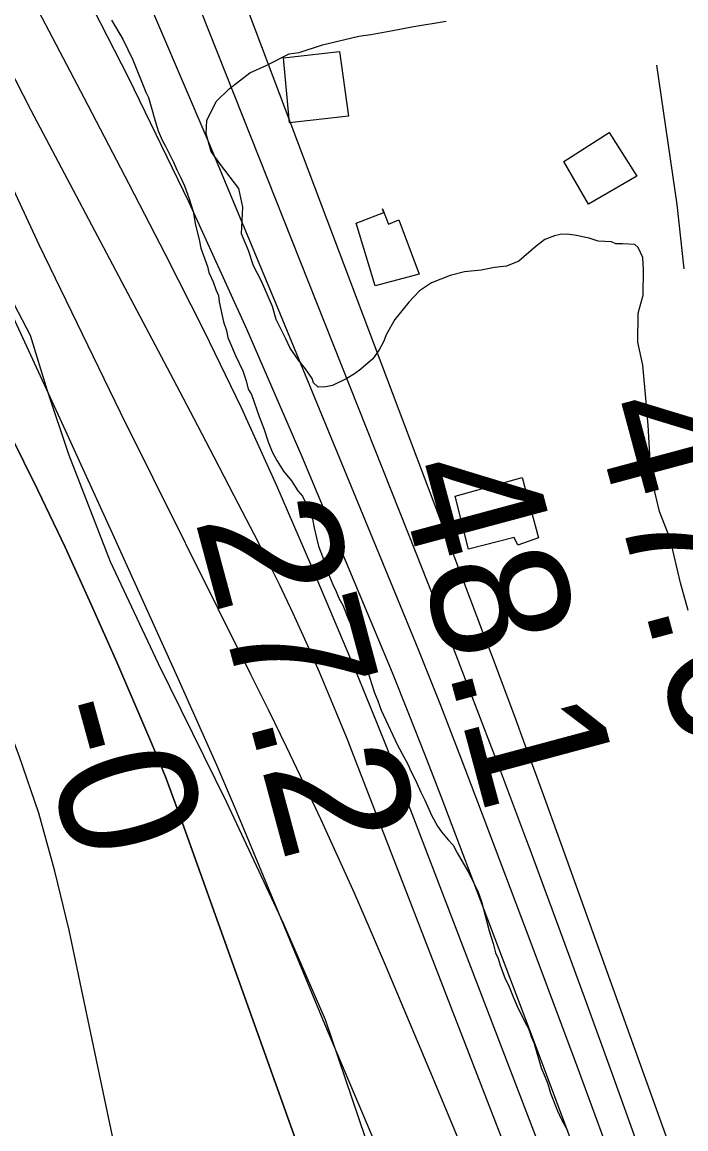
# Model space of a CAD drawing. Extents: x 3250478 to 3288318, y 788638 to 816472.
# Drawn here: x 3278583 to 3278906, y 796276 to 796815 of the extents above; entities that cross this region are included whole.
import ezdxf

# ---------------------------------------------------------------- set-up
doc = ezdxf.new("R2010")
doc.units = 0
for name, color, linetype in [('V-BLDG-OTLN', 7, 'Continuous'), ('V-RIVR-EDGE', 7, 'Continuous'), ('V-RIVR-RANG', 7, 'Continuous'), ('V-ROAD-CNTR', 7, 'Continuous'), ('V-SITE-VEGE', 7, 'Continuous'), ('V-TOPO-DPTH', 7, 'Continuous'), ('V-TOPO-MAJR', 7, 'Continuous'), ('V-TOPO-MINR', 7, 'Continuous'), ('V-TOPO-WATR', 7, 'Continuous')]:
    doc.layers.add(name, color=color, linetype=linetype)

msp = doc.modelspace()

# ---------------------------------------------------------------- linework, layer by layer
at = {"layer": 'V-BLDG-OTLN'}
for points in [[(3278713.13, 796765.61), (3278710.18, 796797.28), (3278737.45, 796800.3), (3278741.79, 796768.87)], [(3278858.52, 796726.03), (3278846.52, 796746.84), (3278868.67, 796760.88), (3278882.08, 796739.71)], [(3278754.85, 796686.37), (3278745.55, 796716.85), (3278758.97, 796722.05), (3278758.32, 796723.82), (3278761.34, 796716.32), (3278766.27, 796718.47), (3278776.25, 796692)], [(3278800.23, 796558.3), (3278793.67, 796584.07), (3278826.35, 796593.04), (3278834.22, 796563.71), (3278824.14, 796560.21), (3278822.43, 796563.96)]]:
    msp.add_lwpolyline(points, close=True, dxfattribs=at)
at = {"layer": 'V-RIVR-EDGE'}
msp.add_lwpolyline([(3278750.08, 796271.87), (3278730.66, 796329.3), (3278710.34, 796375.86), (3278682.67, 796435.05), (3278649.37, 796502.5), (3278626.02, 796552.11), (3278605.71, 796604.33), (3278595.36, 796635.21), (3278587.17, 796662.18), (3278563.8, 796706.58), (3278530.94, 796776.64), (3278506.3, 796832.34)], dxfattribs=at)
at = {"layer": 'V-ROAD-CNTR'}
msp.add_lwpolyline([(3278891.68, 796793.69), (3278901.44, 796725.86), (3278904.88, 796694.62)], dxfattribs=at)
at = {"layer": 'V-SITE-VEGE'}
for p, q in [((3278626.5, 796815.58), (3278631.98, 796806.26)), ((3278772.57, 796812.34), (3278789.24, 796815.01)), ((3278746.78, 796807.79), (3278752.7, 796808.51)), ((3278752.7, 796808.51), (3278763.45, 796810.45)), ((3278763.45, 796810.45), (3278772.57, 796812.34)), ((3278631.98, 796806.26), (3278636.87, 796796.31)), ((3278717.84, 796799.9), (3278729.08, 796803.48)), ((3278729.08, 796803.48), (3278746.78, 796807.79)), ((3278701.83, 796793.48), (3278713, 796799.22)), ((3278713, 796799.22), (3278717.84, 796799.9)), ((3278636.87, 796796.31), (3278643.16, 796780.58)), ((3278693.83, 796790), (3278701.83, 796793.48)), ((3278683.8, 796782.13), (3278693.83, 796790)), ((3278677.5, 796776), (3278683.8, 796782.13)), ((3278643.16, 796780.58), (3278644.46, 796777.87)), ((3278644.46, 796777.87), (3278646.5, 796771.2)), ((3278672.92, 796766.68), (3278677.5, 796776)), ((3278646.5, 796771.2), (3278647.2, 796768.16)), ((3278647.2, 796768.16), (3278649.23, 796761.79)), ((3278672.57, 796760.19), (3278672.92, 796766.68)), ((3278649.23, 796761.79), (3278651.2, 796757.26)), ((3278674.99, 796751.62), (3278672.57, 796760.19)), ((3278651.2, 796757.26), (3278652.82, 796754.25)), ((3278652.82, 796754.25), (3278656.73, 796746.41)), ((3278679.5, 796745.27), (3278674.99, 796751.62)), ((3278656.73, 796746.41), (3278658.36, 796742.79)), ((3278688.49, 796733.65), (3278679.5, 796745.27)), ((3278658.36, 796742.79), (3278660.32, 796738.87)), ((3278660.32, 796738.87), (3278661.97, 796734.95)), ((3278661.97, 796734.95), (3278664.3, 796728.59)), ((3278690.39, 796724.53), (3278688.49, 796733.65)), ((3278664.3, 796728.59), (3278666.32, 796722.53)), ((3278666.32, 796722.53), (3278667.44, 796715.83)), ((3278689.7, 796711.54), (3278690.39, 796724.53)), ((3278667.44, 796715.83), (3278669.17, 796708.85)), ((3278693.17, 796703.54), (3278689.7, 796711.54)), ((3278844.75, 796711.32), (3278842.06, 796710.7)), ((3278847.98, 796711.42), (3278844.75, 796711.32)), ((3278851.78, 796710.99), (3278847.98, 796711.42)), ((3278669.17, 796708.85), (3278669.91, 796704.58)), ((3278837.25, 796708.94), (3278833.03, 796705.57)), ((3278842.06, 796710.7), (3278837.25, 796708.94)), ((3278858.84, 796709.58), (3278851.78, 796710.99)), ((3278863.21, 796708.09), (3278858.84, 796709.58)), ((3278869.7, 796707.75), (3278863.21, 796708.09)), ((3278871.9, 796706.73), (3278869.7, 796707.75)), ((3278875.14, 796706.83), (3278871.9, 796706.73)), ((3278881.09, 796706.46), (3278875.14, 796706.83)), ((3278882.76, 796704.9), (3278881.09, 796706.46)), ((3278669.91, 796704.58), (3278673.24, 796695.81)), ((3278695.56, 796696.05), (3278693.17, 796703.54)), ((3278833.03, 796705.57), (3278824.61, 796698.29)), ((3278885.06, 796700.1), (3278882.76, 796704.9)), ((3278673.24, 796695.81), (3278673.94, 796692.77)), ((3278699.56, 796688.61), (3278695.56, 796696.05)), ((3278812.81, 796695.24), (3278806.37, 796693.97)), ((3278818.73, 796695.96), (3278812.81, 796695.24)), ((3278824.61, 796698.29), (3278818.73, 796695.96)), ((3278885.24, 796694.17), (3278885.06, 796700.1)), ((3278673.94, 796692.77), (3278675.91, 796688.24)), ((3278791.32, 796691.35), (3278782.24, 796687.84)), ((3278798.29, 796693.18), (3278791.32, 796691.35)), ((3278806.37, 796693.97), (3278798.29, 796693.18)), ((3278885.07, 796681.74), (3278885.24, 796694.17)), ((3278675.91, 796688.24), (3278677.25, 796684.61)), ((3278677.25, 796684.61), (3278678.56, 796681.59)), ((3278704.79, 796676.34), (3278699.56, 796688.61)), ((3278782.24, 796687.84), (3278776.42, 796683.89)), ((3278678.56, 796681.59), (3278678.96, 796678.54)), ((3278776.42, 796683.89), (3278771.19, 796678.33)), ((3278882.63, 796673.02), (3278885.07, 796681.74)), ((3278678.96, 796678.54), (3278679.68, 796674.89)), ((3278679.68, 796674.89), (3278681.08, 796668.81)), ((3278706.61, 796669.91), (3278704.79, 796676.34)), ((3278771.19, 796678.33), (3278764.41, 796670.02)), ((3278681.08, 796668.81), (3278682.44, 796664.57)), ((3278711.2, 796660.86), (3278706.61, 796669.91)), ((3278764.41, 796670.02), (3278760.3, 796662.87)), ((3278882.51, 796658.97), (3278882.63, 796673.02)), ((3278682.44, 796664.57), (3278683.15, 796661.23)), ((3278760.3, 796662.87), (3278758.79, 796659.05)), ((3278683.15, 796661.23), (3278686.78, 796652.46)), ((3278713.5, 796656.07), (3278711.2, 796660.86)), ((3278758.79, 796659.05), (3278756.75, 796655.2)), ((3278885.01, 796647.7), (3278882.51, 796658.97)), ((3278686.78, 796652.46), (3278690.37, 796644.92)), ((3278717.46, 796650.24), (3278713.5, 796656.07)), ((3278756.75, 796655.2), (3278753.64, 796650.79)), ((3278720.83, 796646.02), (3278717.46, 796650.24)), ((3278753.64, 796650.79), (3278747.85, 796645.75)), ((3278886.62, 796629.92), (3278885.01, 796647.7)), ((3278690.37, 796644.92), (3278692.04, 796640.08)), ((3278724.21, 796641.27), (3278720.83, 796646.02)), ((3278724.82, 796639.12), (3278724.21, 796641.27)), ((3278744.67, 796643.5), (3278740.96, 796641.23)), ((3278747.85, 796645.75), (3278744.67, 796643.5)), ((3278692.04, 796640.08), (3278693.08, 796636.13)), ((3278693.08, 796636.13), (3278694.69, 796633.42)), ((3278727.04, 796637.03), (3278724.82, 796639.12)), ((3278730.82, 796637.14), (3278727.04, 796637.03)), ((3278734.04, 796637.78), (3278730.82, 796637.14)), ((3278740.96, 796641.23), (3278734.04, 796637.78)), ((3278694.69, 796633.42), (3278698.37, 796622.83)), ((3278887.5, 796618.6), (3278886.62, 796629.92)), ((3278698.37, 796622.83), (3278700.71, 796616.47)), ((3278700.71, 796616.47), (3278702.72, 796610.41)), ((3278888.56, 796601.35), (3278887.5, 796618.6)), ((3278702.72, 796610.41), (3278704.71, 796605.57)), ((3278704.71, 796605.57), (3278706.97, 796601.36)), ((3278706.97, 796601.36), (3278710.19, 796596.25)), ((3278889.99, 796589.51), (3278888.56, 796601.35)), ((3278710.19, 796596.25), (3278714, 796591.47)), ((3278714, 796591.47), (3278717.21, 796586.67)), ((3278893.08, 796576.63), (3278889.99, 796589.51)), ((3278717.21, 796586.67), (3278719.43, 796583.98)), ((3278719.43, 796583.98), (3278721.06, 796580.67)), ((3278721.06, 796580.67), (3278724.35, 796572.81)), ((3278724.35, 796572.81), (3278725.09, 796568.55)), ((3278898.34, 796563.28), (3278893.08, 796576.63)), ((3278725.09, 796568.55), (3278726.16, 796563.69)), ((3278726.16, 796563.69), (3278727.19, 796559.74)), ((3278903.31, 796541.82), (3278898.34, 796563.28)), ((3278727.19, 796559.74), (3278729.18, 796554.6)), ((3278729.18, 796554.6), (3278731.2, 796548.54)), ((3278731.2, 796548.54), (3278732.53, 796544.91)), ((3278732.53, 796544.91), (3278734.18, 796540.98)), ((3278734.18, 796540.98), (3278735.81, 796537.66)), ((3278906.95, 796528.43), (3278903.31, 796541.82)), ((3278735.81, 796537.66), (3278737.14, 796534.33)), ((3278737.14, 796534.33), (3278739.07, 796531.03)), ((3278739.07, 796531.03), (3278742.06, 796523.16)), ((3278742.06, 796523.16), (3278744.33, 796518.64)), ((3278744.33, 796518.64), (3278746.62, 796513.81)), ((3278746.62, 796513.81), (3278747.94, 796510.79)), ((3278747.94, 796510.79), (3278749.27, 796507.16)), ((3278749.27, 796507.16), (3278749.99, 796503.51)), ((3278749.99, 796503.51), (3278751.38, 796498.04)), ((3278751.38, 796498.04), (3278753.06, 796492.89)), ((3278753.06, 796492.89), (3278754.42, 796488.34)), ((3278754.42, 796488.34), (3278756.07, 796484.42)), ((3278756.07, 796484.42), (3278757.74, 796479.88)), ((3278757.74, 796479.88), (3278765.59, 796462.98)), ((3278765.59, 796462.98), (3278770.77, 796453.34)), ((3278770.77, 796453.34), (3278772.09, 796450.32)), ((3278772.09, 796450.32), (3278774.36, 796445.8)), ((3278774.36, 796445.8), (3278776.98, 796440.07)), ((3278776.98, 796440.07), (3278778.94, 796436.15)), ((3278778.94, 796436.15), (3278782.21, 796428.9)), ((3278782.21, 796428.9), (3278785.13, 796423.48)), ((3278785.13, 796423.48), (3278787.05, 796420.79)), ((3278787.05, 796420.79), (3278790.23, 796416.9)), ((3278790.23, 796416.9), (3278792.75, 796414.22)), ((3278792.75, 796414.22), (3278794.7, 796410.61)), ((3278794.7, 796410.61), (3278799.86, 796401.58)), ((3278799.86, 796401.58), (3278804.74, 796391.94)), ((3278804.74, 796391.94), (3278806.43, 796386.79)), ((3278806.43, 796386.79), (3278810.22, 796372.52)), ((3278810.22, 796372.52), (3278812.24, 796366.46)), ((3278812.24, 796366.46), (3278813.29, 796361.91)), ((3278813.29, 796361.91), (3278814.6, 796359.19)), ((3278814.6, 796359.19), (3278815.61, 796355.86)), ((3278815.61, 796355.86), (3278817.96, 796349.2)), ((3278817.96, 796349.2), (3278819.58, 796346.19)), ((3278819.58, 796346.19), (3278821.89, 796340.44)), ((3278821.89, 796340.44), (3278823.86, 796335.91)), ((3278823.86, 796335.91), (3278827.77, 796328.07)), ((3278827.77, 796328.07), (3278829.39, 796325.06)), ((3278829.39, 796325.06), (3278830.73, 796321.12)), ((3278830.73, 796321.12), (3278832.06, 796317.8)), ((3278832.06, 796317.8), (3278835.47, 796305.96)), ((3278835.47, 796305.96), (3278837.44, 796301.43)), ((3278837.44, 796301.43), (3278838.77, 796298.11)), ((3278838.77, 796298.11), (3278840.13, 796293.56)), ((3278840.13, 796293.56), (3278843.44, 796285.09)), ((3278843.44, 796285.09), (3278845.4, 796280.87)), ((3278845.4, 796280.87), (3278848.32, 796275.45))]:
    msp.add_line(p, q, dxfattribs=at)
at = {"layer": 'V-TOPO-DPTH'}
for points in [[(3278447.43, 796870.65), (3278485.95, 796794.23), (3278505.7, 796755.1), (3278525.47, 796715.99), (3278545.28, 796676.9), (3278565.12, 796637.83), (3278577, 796614.46), (3278590.65, 796586.95), (3278603.94, 796559.27), (3278616.7, 796531.34), (3278629.1, 796503.24), (3278645.18, 796465.81), (3278649.17, 796456.27), (3278653.05, 796446.68), (3278656.74, 796437.01), (3278660.32, 796427.3), (3278809.31, 796010.55), (3278821.82, 795975.67), (3278834.35, 795940.8), (3278846.95, 795905.96), (3278859.58, 795871.13), (3278877.17, 795822.74)], [(3278447.43, 796870.65), (3278485.95, 796794.23), (3278505.7, 796755.1), (3278525.47, 796715.99), (3278545.28, 796676.9), (3278565.12, 796637.83), (3278577, 796614.46), (3278590.65, 796586.95), (3278603.94, 796559.27), (3278616.7, 796531.34), (3278629.1, 796503.24), (3278645.18, 796465.81), (3278649.17, 796456.27), (3278653.05, 796446.68), (3278656.74, 796437.01), (3278660.32, 796427.3), (3278809.31, 796010.55), (3278821.82, 795975.67), (3278834.35, 795940.8), (3278846.95, 795905.96), (3278859.58, 795871.13), (3278877.17, 795822.74)], [(3279124.26, 795347.76), (3278841.2, 796159.17), (3278822.34, 796205.69), (3278803.22, 796252.1), (3278783.93, 796298.44), (3278760.28, 796354.8), (3278752.57, 796372.86), (3278744.72, 796390.86), (3278736.65, 796408.76), (3278728.44, 796426.59), (3278720.05, 796444.35), (3278711.58, 796462.06), (3278702.98, 796479.71), (3278694.3, 796497.32), (3278630.9, 796624.66), (3278591.38, 796706.33), (3278553.1, 796788.55), (3278516.69, 796871.62)]]:
    msp.add_lwpolyline(points, dxfattribs=at)
at = {"layer": 'V-TOPO-MAJR'}
msp.add_lwpolyline([(3279009.39, 795830.14), (3279000.8, 795853.63), (3278992.36, 795877.18), (3278950, 795997), (3278921.22, 796077.55), (3278892.06, 796157.97), (3278862.35, 796238.19), (3278832.27, 796318.27), (3278786.83, 796438), (3278779.1, 796458.08), (3278771.23, 796478.09), (3278763.16, 796498.03), (3278754.96, 796517.92), (3278719.31, 796603.15), (3278692.38, 796665.23), (3278664.36, 796726.8), (3278634.74, 796787.61), (3278604.03, 796847.91)], dxfattribs=at)
at = {"layer": 'V-TOPO-MINR'}
for points in [[(3279349.31, 795186.05), (3279055.96, 795831.78), (3279054.44, 795834.74), (3279053.07, 795837.54), (3279051.78, 795840.37), (3279050.6, 795843.25), (3279049.49, 795846.17), (3278848.07, 796407.24), (3278843.05, 796421.17), (3278838, 796435.1), (3278832.91, 796449.01), (3278827.8, 796462.91), (3278822.65, 796476.8), (3278817.48, 796490.68), (3278812.28, 796504.55), (3278807.06, 796518.41), (3278559.9, 797172.34), (3278391.28, 797782.11)], [(3279148.29, 795205.38), (3278840.15, 796077.38), (3278811.81, 796139.45), (3278783.97, 796201.74), (3278756.91, 796264.37), (3278730.36, 796327.23), (3278695.76, 796410.59), (3278686.79, 796431.9), (3278677.7, 796453.14), (3278668.4, 796474.3), (3278658.97, 796495.39), (3278627.19, 796565.57), (3278601.62, 796621.64), (3278575.84, 796677.62), (3278549.75, 796733.45), (3278523.45, 796789.18), (3278367.78, 797116.74), (3278288.44, 797503.93)], [(3279041.45, 795827.05), (3279037.27, 795836.91), (3279033.36, 795846.87), (3279029.63, 795856.9), (3278883.08, 796267.04), (3278869.89, 796303.72), (3278856.6, 796340.37), (3278843.15, 796376.97), (3278829.61, 796413.53), (3278828.56, 796416.35), (3278815.36, 796451.43), (3278802.02, 796486.45), (3278788.45, 796521.39), (3278774.74, 796556.27), (3278641.92, 796891.12)], [(3279124.26, 795347.76), (3278841.2, 796159.17), (3278822.34, 796205.69), (3278803.22, 796252.1), (3278783.93, 796298.44), (3278760.28, 796354.8), (3278752.57, 796372.86), (3278744.72, 796390.86), (3278736.65, 796408.76), (3278728.44, 796426.59), (3278720.05, 796444.35), (3278711.58, 796462.06), (3278702.98, 796479.71), (3278694.3, 796497.32), (3278630.9, 796624.66), (3278591.38, 796706.33), (3278553.1, 796788.55), (3278516.69, 796871.62)], [(3278634.63, 795777.32), (3278634.82, 795833.63), (3278635.29, 795838.69), (3278636.31, 795843.58), (3278638.16, 795848.21), (3278640.57, 795852.68), (3278643.2, 795857.12), (3278645.52, 795861.7), (3278647.38, 795866.48), (3278648.94, 795871.39), (3278665.05, 795932.16), (3278671.81, 795967.64), (3278675.23, 796003.19), (3278673.64, 796038.88), (3278668.72, 796074.65), (3278605.89, 796372.99), (3278599.03, 796401.59), (3278591.13, 796429.86), (3278581.66, 796457.65), (3278571.15, 796485.12), (3278515.51, 796619.22), (3278483.01, 796699.45), (3278451.43, 796780.03), (3278421.21, 796861.13)], [(3279029.77, 795816.75), (3279023.12, 795833.48), (3279016.75, 795850.33), (3279010.58, 795867.24), (3278917.04, 796130.39), (3278895.93, 796189.27), (3278874.6, 796248.06), (3278852.96, 796306.75), (3278831.1, 796365.35), (3278807.87, 796427.13), (3278797.34, 796454.73), (3278786.64, 796482.27), (3278775.69, 796509.7), (3278764.56, 796537.07), (3278706.54, 796677.93), (3278673.08, 796757.93), (3278639.07, 796837.69)], [(3278896.74, 796063.98), (3278743.46, 796460.17), (3278741.61, 796464.88), (3278739.74, 796469.58), (3278737.82, 796474.26), (3278735.87, 796478.93), (3278727.66, 796498.41), (3278721.42, 796512.74), (3278714.97, 796526.97), (3278708.21, 796541.05), (3278701.23, 796555.03), (3278696.03, 796565.16), (3278686.26, 796584.11), (3278676.44, 796603.04), (3278666.55, 796621.93), (3278656.61, 796640.8), (3278587.4, 796771.64), (3278557.36, 796830.52)], [(3278996.14, 795826.91), (3278985.53, 795856.8), (3278974.97, 795886.71), (3278953.2, 795948.66), (3278931.55, 796009.47), (3278909.56, 796070.16), (3278887.06, 796130.66), (3278864.22, 796191.03), (3278765.38, 796449.01), (3278760.54, 796461.46), (3278755.63, 796473.88), (3278750.59, 796486.25), (3278745.48, 796498.59), (3278723.55, 796550.8), (3278706.95, 796589.01), (3278689.74, 796626.93), (3278671.6, 796664.42), (3278652.85, 796701.61), (3278635.1, 796735.77), (3278613.16, 796777.79), (3278591.12, 796819.75)]]:
    msp.add_lwpolyline(points, dxfattribs=at)
at = {"layer": 'V-TOPO-WATR'}
msp.add_lwpolyline([(3278877.17, 795822.74), (3278859.58, 795871.13), (3278846.95, 795905.96), (3278834.35, 795940.8), (3278821.82, 795975.67), (3278809.31, 796010.55), (3278660.32, 796427.3), (3278656.74, 796437.01), (3278653.05, 796446.68), (3278649.17, 796456.27), (3278645.18, 796465.81), (3278629.1, 796503.24), (3278616.7, 796531.34), (3278603.94, 796559.27), (3278590.65, 796586.95), (3278577, 796614.46), (3278565.12, 796637.83), (3278545.28, 796676.9), (3278525.47, 796715.99), (3278505.7, 796755.1), (3278485.95, 796794.23), (3278447.43, 796870.65)], dxfattribs=at)

# ---------------------------------------------------------------- texts
at = {"layer": 'V-RIVR-RANG'}
for s, rotation, p in [('47.6', 285.0483, (3278859.4, 796627.06)), ('48.1', 285.0483, (3278763.99, 796596.79)), ('27.2', 285.0483, (3278666.87, 796572.89)), ('-0', 285.3259, (3278587.97, 796480.24))]:
    msp.add_text(s, height=67, rotation=rotation, dxfattribs=at).set_placement(p)

doc.saveas('drawing.dxf')
